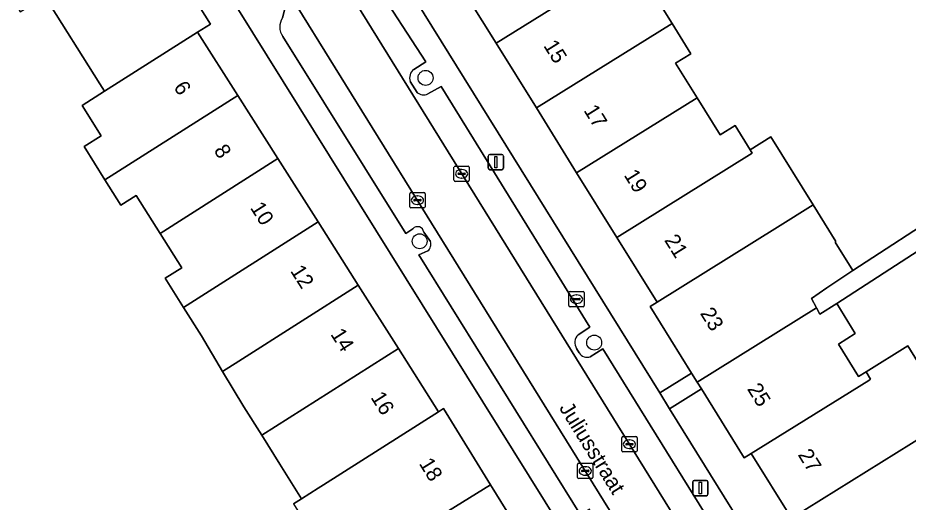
# Model space of a CAD drawing. Extents: x 159279 to 160377, y 384531 to 385888.
# Drawn here: x 159931.3 to 159989.6, y 385098.5 to 385130.2 of the extents above; entities that cross this region are included whole.
import ezdxf

# ---------------------------------------------------------------- set-up
doc = ezdxf.new("R2010")
doc.units = 0
for name, color, linetype in [('IMGEO_Boom', 7, 'Continuous'), ('IMGEO_Brandkraan', 7, 'Continuous'), ('IMGEO_Erf', 7, 'Continuous'), ('IMGEO_Kolk', 7, 'Continuous'), ('IMGEO_Lichtmast', 7, 'Continuous'), ('IMGEO_Openbare_ruimte_label', 7, 'Continuous'), ('IMGEO_Pand', 7, 'Continuous'), ('IMGEO_Pand_nummerreeks', 7, 'Continuous'), ('IMGEO_Parkeervlak_open', 7, 'Continuous'), ('IMGEO_Rijbaan_lokaal_open', 7, 'Continuous'), ('IMGEO_Voetpad_open', 7, 'Continuous')]:
    doc.layers.add(name, color=color, linetype=linetype)

msp = doc.modelspace()

# ---------------------------------------------------------------- linework, layer by layer
at = {"layer": 'IMGEO_Boom'}
for centre in [(159957.963, 385126.305), (159957.579, 385115.609), (159969.008, 385108.977)]:
    msp.add_circle(centre, 0.489, dxfattribs=at)
at = {"layer": 'IMGEO_Brandkraan'}
for p, q in [((159967.429, 385112.321), (159968.281, 385112.321)), ((159967.354, 385111.395), (159967.354, 385112.247)), ((159967.613, 385111.815), (159967.613, 385111.827)), ((159968.051, 385111.778), (159967.653, 385111.778)), ((159967.656, 385111.864), (159968.054, 385111.864)), ((159967.842, 385112.101), (159967.867, 385112.101)), ((159968.097, 385111.827), (159968.097, 385111.815)), ((159968.355, 385112.247), (159968.355, 385111.395)), ((159968.281, 385111.321), (159967.429, 385111.321)), ((159967.865, 385111.541), (159967.84, 385111.541))]:
    msp.add_line(p, q, dxfattribs=at)
for points in [[(159967.429, 385112.321), (159968.281, 385112.321)], [(159967.354, 385111.395), (159967.354, 385112.247)], [(159968.355, 385112.247), (159968.355, 385111.395)], [(159968.281, 385111.321), (159967.429, 385111.321)]]:
    msp.add_lwpolyline(points, dxfattribs=at)
for centre, radius, start, end in [((159967.431, 385112.245), 0.0765, 91.55205, 178.44795), ((159967.431, 385112.245), 0.0765, 91.55205, 178.44795), ((159968.279, 385112.245), 0.0765, 1.55205, 88.44795), ((159968.279, 385112.245), 0.0765, 1.55205, 88.44795), ((159967.653, 385111.824), 0.0403, 85.87752, 175.75265), ((159967.65, 385111.814), 0.0366, 178.93798, 274.71019), ((159968.054, 385111.821), 0.043, 264.86636, 352.45326), ((159968.058, 385111.826), 0.0386, 1.73085, 96.63898), ((159967.431, 385111.397), 0.0765, 181.55205, 268.44795), ((159967.431, 385111.397), 0.0765, 181.55205, 268.44795), ((159968.279, 385111.397), 0.0765, 271.55205, 358.44795), ((159968.279, 385111.397), 0.0765, 271.55205, 358.44795)]:
    msp.add_arc(centre, radius, start, end, dxfattribs=at)
for centre, major_axis, ratio, start_param, end_param in [((159967.841, 385111.821), (-0.387, 0.002), 0.722429, 4.712389, 7.853982), ((159967.866, 385111.821), (-0.39, 0.002), 0.717154, 1.570796, 4.712389)]:
    msp.add_ellipse(centre, major_axis=major_axis, ratio=ratio, start_param=start_param, end_param=end_param, dxfattribs=at)
at = {"layer": 'IMGEO_Erf'}
msp.add_lwpolyline([(159959.95, 385132.814), (159957.315, 385137.051), (159954.679, 385141.29), (159952.043, 385145.529), (159951.295, 385145.064), (159948.607, 385149.385), (159945.839, 385153.836), (159944.063, 385152.733), (159973.297, 385105.679), (159975.384, 385106.978), (159972.668, 385111.342), (159973.126, 385111.627), (159970.493, 385115.861), (159967.857, 385120.099), (159965.222, 385124.337), (159962.586, 385128.575)], close=True, dxfattribs=at)
for points in [[(160000, 385043.691), (159945.596, 385130.93), (159943.285, 385134.642), (159941.543, 385133.56), (159943.878, 385129.828), (159943.031, 385129.298), (159945.661, 385125.16), (159948.292, 385121.018), (159950.923, 385116.877), (159953.555, 385112.736), (159956.186, 385108.596), (159958.817, 385104.455), (159959.137, 385104.659), (159962.226, 385099.669), (159965.316, 385094.677)], [(159949.315, 385098.418), (159949.836, 385098.749), (159948.422, 385101.008), (159947.233, 385102.908), (159946.074, 385104.761), (159944.674, 385107.095), (159943.284, 385109.411), (159942.114, 385111.281), (159940.919, 385113.19), (159941.994, 385113.862), (159940.581, 385116.119), (159939.02, 385118.614), (159938.003, 385117.977), (159936.966, 385119.635), (159935.601, 385121.816), (159936.726, 385122.52), (159935.483, 385124.506), (159936.935, 385125.428), (159936.634, 385125.908), (159933.042, 385131.648)], [(159972.927, 385131.757), (159974.106, 385129.861), (159975.339, 385127.879), (159974.341, 385127.258), (159975.744, 385125.002), (159977.255, 385122.572), (159978.237, 385123.182), (159979.223, 385121.596), (159980.573, 385122.436), (159983.339, 385117.987), (159984.831, 385115.586), (159984.781, 385115.555), (159985.937, 385113.697), (159998.294, 385121.729)], [(159999.081, 385120.726), (159984.892, 385111.529), (159986.109, 385109.572), (159984.998, 385108.881), (159986.321, 385106.754), (159986.81, 385107.058), (159989.543, 385108.757), (159992.475, 385104.04)], [(159981.933, 385097.482), (159979.298, 385101.719), (159978.836, 385101.432), (159976.031, 385105.939), (159973.943, 385104.639), (160000, 385062.7)]]:
    msp.add_lwpolyline(points, dxfattribs=at)
at = {"layer": 'IMGEO_Kolk'}
for p, q in [((159959.827, 385119.6), (159959.827, 385120.452)), ((159959.902, 385120.526), (159960.754, 385120.526)), ((159960.828, 385120.452), (159960.828, 385119.6)), ((159960.086, 385120.02), (159960.086, 385120.032)), ((159960.524, 385119.983), (159960.126, 385119.983)), ((159960.129, 385120.069), (159960.527, 385120.069)), ((159960.315, 385120.306), (159960.34, 385120.306)), ((159960.57, 385120.032), (159960.57, 385120.02)), ((159960.754, 385119.526), (159959.902, 385119.526)), ((159960.338, 385119.746), (159960.313, 385119.746)), ((159956.932, 385117.873), (159956.932, 385118.725)), ((159957.007, 385118.799), (159957.859, 385118.799)), ((159957.933, 385118.725), (159957.933, 385117.873)), ((159957.191, 385118.293), (159957.191, 385118.305)), ((159957.629, 385118.256), (159957.231, 385118.256)), ((159957.234, 385118.342), (159957.632, 385118.342)), ((159957.42, 385118.579), (159957.445, 385118.579)), ((159957.675, 385118.305), (159957.675, 385118.293)), ((159957.859, 385117.799), (159957.007, 385117.799)), ((159957.443, 385118.019), (159957.418, 385118.019)), ((159970.811, 385101.899), (159970.811, 385102.751)), ((159970.886, 385102.825), (159971.738, 385102.825)), ((159971.299, 385102.605), (159971.324, 385102.605)), ((159971.812, 385102.751), (159971.812, 385101.899)), ((159971.738, 385101.825), (159970.886, 385101.825)), ((159971.07, 385102.319), (159971.07, 385102.331)), ((159971.508, 385102.282), (159971.11, 385102.282)), ((159971.113, 385102.368), (159971.511, 385102.368)), ((159971.322, 385102.045), (159971.297, 385102.045)), ((159971.554, 385102.331), (159971.554, 385102.319)), ((159967.921, 385100.149), (159967.921, 385101.001)), ((159967.996, 385101.075), (159968.848, 385101.075)), ((159968.409, 385100.855), (159968.434, 385100.855)), ((159968.922, 385101.001), (159968.922, 385100.149)), ((159968.848, 385100.075), (159967.996, 385100.075)), ((159968.18, 385100.569), (159968.18, 385100.581)), ((159968.618, 385100.532), (159968.22, 385100.532)), ((159968.223, 385100.618), (159968.621, 385100.618)), ((159968.432, 385100.295), (159968.407, 385100.295)), ((159968.664, 385100.581), (159968.664, 385100.569))]:
    msp.add_line(p, q, dxfattribs=at)
for points in [[(159959.827, 385119.6), (159959.827, 385120.452)], [(159959.902, 385120.526), (159960.754, 385120.526)], [(159960.828, 385120.452), (159960.828, 385119.6)], [(159960.754, 385119.526), (159959.902, 385119.526)], [(159956.932, 385117.873), (159956.932, 385118.725)], [(159957.007, 385118.799), (159957.859, 385118.799)], [(159957.933, 385118.725), (159957.933, 385117.873)], [(159957.859, 385117.799), (159957.007, 385117.799)], [(159970.811, 385101.899), (159970.811, 385102.751)], [(159970.886, 385102.825), (159971.738, 385102.825)], [(159971.812, 385102.751), (159971.812, 385101.899)], [(159971.738, 385101.825), (159970.886, 385101.825)], [(159967.921, 385100.149), (159967.921, 385101.001)], [(159967.996, 385101.075), (159968.848, 385101.075)], [(159968.922, 385101.001), (159968.922, 385100.149)], [(159968.848, 385100.075), (159967.996, 385100.075)]]:
    msp.add_lwpolyline(points, dxfattribs=at)
for centre, radius, start, end in [((159959.904, 385120.45), 0.0765, 91.55205, 178.44795), ((159959.904, 385120.45), 0.0765, 91.55205, 178.44795), ((159960.752, 385120.45), 0.0765, 1.55205, 88.44795), ((159960.752, 385120.45), 0.0765, 1.55205, 88.44795), ((159960.126, 385120.029), 0.0403, 85.87752, 175.75265), ((159960.123, 385120.019), 0.0366, 178.93798, 274.71019), ((159960.527, 385120.026), 0.043, 264.86636, 352.45326), ((159960.531, 385120.031), 0.0386, 1.73085, 96.63898), ((159959.904, 385119.602), 0.0765, 181.55205, 268.44795), ((159959.904, 385119.602), 0.0765, 181.55205, 268.44795), ((159960.752, 385119.602), 0.0765, 271.55205, 358.44795), ((159960.752, 385119.602), 0.0765, 271.55205, 358.44795), ((159957.009, 385118.723), 0.0765, 91.55205, 178.44795), ((159957.009, 385118.723), 0.0765, 91.55205, 178.44795), ((159957.857, 385118.723), 0.0765, 1.55205, 88.44795), ((159957.857, 385118.723), 0.0765, 1.55205, 88.44795), ((159957.231, 385118.302), 0.0403, 85.87752, 175.75265), ((159957.228, 385118.292), 0.0366, 178.93798, 274.71019), ((159957.632, 385118.299), 0.043, 264.86636, 352.45326), ((159957.636, 385118.304), 0.0386, 1.73085, 96.63898), ((159957.009, 385117.875), 0.0765, 181.55205, 268.44795), ((159957.009, 385117.875), 0.0765, 181.55205, 268.44795), ((159957.857, 385117.875), 0.0765, 271.55205, 358.44795), ((159957.857, 385117.875), 0.0765, 271.55205, 358.44795), ((159970.888, 385102.749), 0.0765, 91.55205, 178.44795), ((159970.888, 385102.749), 0.0765, 91.55205, 178.44795), ((159971.736, 385102.749), 0.0765, 1.55205, 88.44795), ((159971.736, 385102.749), 0.0765, 1.55205, 88.44795), ((159970.888, 385101.901), 0.0765, 181.55205, 268.44795), ((159970.888, 385101.901), 0.0765, 181.55205, 268.44795), ((159971.11, 385102.328), 0.0403, 85.87752, 175.75265), ((159971.107, 385102.318), 0.0366, 178.93798, 274.71019), ((159971.511, 385102.325), 0.043, 264.86636, 352.45326), ((159971.515, 385102.33), 0.0386, 1.73085, 96.63898), ((159971.736, 385101.901), 0.0765, 271.55205, 358.44795), ((159971.736, 385101.901), 0.0765, 271.55205, 358.44795), ((159967.998, 385100.999), 0.0765, 91.55205, 178.44795), ((159967.998, 385100.999), 0.0765, 91.55205, 178.44795), ((159968.846, 385100.999), 0.0765, 1.55205, 88.44795), ((159968.846, 385100.999), 0.0765, 1.55205, 88.44795), ((159967.998, 385100.151), 0.0765, 181.55205, 268.44795), ((159967.998, 385100.151), 0.0765, 181.55205, 268.44795), ((159968.22, 385100.578), 0.0403, 85.87752, 175.75265), ((159968.217, 385100.568), 0.0366, 178.93798, 274.71019), ((159968.621, 385100.575), 0.043, 264.86636, 352.45326), ((159968.625, 385100.58), 0.0386, 1.73085, 96.63898), ((159968.846, 385100.151), 0.0765, 271.55205, 358.44795), ((159968.846, 385100.151), 0.0765, 271.55205, 358.44795)]:
    msp.add_arc(centre, radius, start, end, dxfattribs=at)
for centre, major_axis, ratio, start_param, end_param in [((159960.314, 385120.026), (-0.387, 0.002), 0.722429, 4.712389, 7.853982), ((159960.339, 385120.026), (-0.39, 0.002), 0.717154, 1.570796, 4.712389), ((159957.419, 385118.299), (-0.387, 0.002), 0.722429, 4.712389, 7.853982), ((159957.444, 385118.299), (-0.39, 0.002), 0.717154, 1.570796, 4.712389), ((159971.298, 385102.325), (-0.387, 0.002), 0.722429, 4.712389, 7.853982), ((159971.323, 385102.325), (-0.39, 0.002), 0.717154, 1.570796, 4.712389), ((159968.408, 385100.575), (-0.387, 0.002), 0.722429, 4.712389, 7.853982), ((159968.433, 385100.575), (-0.39, 0.002), 0.717154, 1.570796, 4.712389)]:
    msp.add_ellipse(centre, major_axis=major_axis, ratio=ratio, start_param=start_param, end_param=end_param, dxfattribs=at)
at = {"layer": 'IMGEO_Lichtmast'}
for p, q in [((159962.073, 385120.39), (159962.073, 385121.19)), ((159962.073, 385121.19), (159962.073, 385120.39)), ((159962.173, 385121.29), (159962.963, 385121.29)), ((159962.963, 385121.29), (159962.173, 385121.29)), ((159963.063, 385121.19), (159963.063, 385120.39)), ((159963.063, 385120.39), (159963.063, 385121.19)), ((159962.963, 385120.29), (159962.173, 385120.29)), ((159962.173, 385120.29), (159962.963, 385120.29)), ((159975.462, 385099.056), (159975.462, 385099.856)), ((159975.462, 385099.856), (159975.462, 385099.056)), ((159975.562, 385099.956), (159976.352, 385099.956)), ((159976.352, 385099.956), (159975.562, 385099.956)), ((159976.452, 385099.856), (159976.452, 385099.056)), ((159976.452, 385099.056), (159976.452, 385099.856)), ((159976.352, 385098.956), (159975.562, 385098.956)), ((159975.562, 385098.956), (159976.352, 385098.956))]:
    msp.add_line(p, q, dxfattribs=at)
for points in [[(159962.493, 385121.165), (159962.643, 385121.165), (159962.643, 385120.415), (159962.493, 385120.415), (159962.493, 385121.165)], [(159975.882, 385099.831), (159976.032, 385099.831), (159976.032, 385099.081), (159975.882, 385099.081), (159975.882, 385099.831)]]:
    msp.add_lwpolyline(points, dxfattribs=at)
for centre, start, end in [((159962.173, 385121.19), 90, 180), ((159962.173, 385121.19), 90, 180), ((159962.963, 385121.19), 0, 90), ((159962.963, 385121.19), 360, 90), ((159962.173, 385120.39), 180, 270), ((159962.173, 385120.39), 180, 270), ((159962.963, 385120.39), 270, 0), ((159962.963, 385120.39), 270, 0), ((159975.562, 385099.856), 90, 180), ((159975.562, 385099.856), 90, 180), ((159976.352, 385099.856), 0, 90), ((159976.352, 385099.856), 360, 90), ((159975.562, 385099.056), 180, 270), ((159975.562, 385099.056), 180, 270), ((159976.352, 385099.056), 270, 0), ((159976.352, 385099.056), 270, 0)]:
    msp.add_arc(centre, 0.1, start, end, dxfattribs=at)
at = {"layer": 'IMGEO_Pand'}
for points in [[(159941.543, 385133.56), (159943.285, 385134.642), (159938.851, 385141.777), (159938.13, 385141.329), (159935.382, 385137.152), (159931.26, 385130.887), (159931.42, 385130.633), (159933.042, 385131.648), (159936.634, 385125.908), (159936.935, 385125.428), (159943.031, 385129.298), (159943.878, 385129.828)], [(159970.474, 385133.48), (159968.991, 385135.865), (159970.01, 385136.499), (159968.858, 385138.352), (159959.95, 385132.814), (159962.586, 385128.575)], [(159962.586, 385128.575), (159965.222, 385124.337), (159974.106, 385129.861), (159972.927, 385131.757), (159971.93, 385131.138), (159970.474, 385133.48)], [(159975.744, 385125.002), (159974.341, 385127.258), (159975.339, 385127.879), (159974.106, 385129.861), (159965.222, 385124.337), (159967.857, 385120.099)], [(159945.661, 385125.16), (159943.031, 385129.298), (159936.935, 385125.428), (159935.483, 385124.506), (159936.726, 385122.52), (159935.601, 385121.816), (159936.966, 385119.635)], [(159948.292, 385121.018), (159945.661, 385125.16), (159936.966, 385119.635), (159938.003, 385117.977), (159939.02, 385118.614), (159940.581, 385116.119)], [(159979.361, 385121.374), (159979.223, 385121.596), (159978.237, 385123.182), (159977.255, 385122.572), (159975.744, 385125.002), (159967.857, 385120.099), (159970.493, 385115.861)], [(159983.339, 385117.987), (159980.573, 385122.436), (159979.223, 385121.596), (159979.361, 385121.374), (159970.493, 385115.861), (159973.126, 385111.627), (159981.01, 385116.537)], [(159940.581, 385116.119), (159941.994, 385113.862), (159940.919, 385113.19), (159942.114, 385111.281), (159950.923, 385116.877), (159948.292, 385121.018)], [(159984.246, 385112.555), (159985.937, 385113.697), (159984.781, 385115.555), (159984.831, 385115.586), (159983.339, 385117.987), (159981.01, 385116.537), (159973.126, 385111.627), (159972.668, 385111.342), (159975.384, 385106.978), (159975.753, 385106.386), (159983.575, 385111.251), (159983.236, 385111.873)], [(159953.555, 385112.736), (159950.923, 385116.877), (159942.114, 385111.281), (159943.284, 385109.411), (159944.674, 385107.095), (159945.726, 385107.763)], [(159956.186, 385108.596), (159953.555, 385112.736), (159945.726, 385107.763), (159944.674, 385107.095), (159946.074, 385104.761), (159947.233, 385102.908)], [(159986.995, 385106.505), (159987.109, 385106.577), (159986.81, 385107.058), (159986.321, 385106.754), (159984.998, 385108.881), (159986.109, 385109.572), (159984.892, 385111.529), (159983.795, 385110.847), (159983.575, 385111.251), (159975.753, 385106.386), (159976.031, 385105.939), (159978.836, 385101.432), (159979.298, 385101.719)], [(159958.817, 385104.455), (159956.186, 385108.596), (159947.233, 385102.908), (159948.422, 385101.008), (159949.836, 385098.749), (159950.925, 385099.44), (159951.286, 385099.67)], [(159990.78, 385102.985), (159992.475, 385104.04), (159989.543, 385108.757), (159986.81, 385107.058), (159987.109, 385106.577), (159986.995, 385106.505), (159979.298, 385101.719), (159981.933, 385097.482)], [(159959.137, 385104.659), (159958.817, 385104.455), (159951.286, 385099.67), (159950.925, 385099.44), (159949.836, 385098.749), (159949.315, 385098.418), (159952.094, 385093.98), (159953.127, 385094.627), (159954.154, 385095.27), (159954.423, 385094.84), (159962.226, 385099.669)], [(159990.78, 385102.985), (159981.933, 385097.482), (159984.565, 385093.25), (159992.39, 385098.144), (159990.79, 385100.717), (159991.8, 385101.345)], [(159957.458, 385089.8), (159964.945, 385094.445), (159965.316, 385094.677), (159962.226, 385099.669), (159954.423, 385094.84), (159954.866, 385094.133), (159953.815, 385093.475), (159950.454, 385091.361), (159953.127, 385087.086), (159957.098, 385089.568)]]:
    msp.add_lwpolyline(points, close=True, dxfattribs=at)
at = {"layer": 'IMGEO_Parkeervlak_open'}
for points in [[(159951.784, 385133.848), (159952.114, 385133.314), (159988.714, 385074.276), (159989.149, 385073.574)], [(159986.352, 385071.669), (159985.841, 385072.492), (159949.231, 385131.531), (159948.653, 385132.462)], [(159957.205, 385126.863), (159957.992, 385127.36), (159954.591, 385132.574)], [(159948.753, 385130.833), (159948.59, 385130.236)], [(159948.617, 385129.017), (159956.681, 385116.128), (159957.138, 385116.434)], [(159957.412, 385125.352), (159956.966, 385126.075)], [(159967.948, 385109.492), (159968.721, 385109.992), (159958.985, 385125.736), (159958.123, 385125.252)], [(159957.849, 385116.207), (159958.282, 385115.598)], [(159958.106, 385114.975), (159957.522, 385114.72), (159968.121, 385097.696), (159968.717, 385098.078)], [(159968.023, 385108.309), (159967.857, 385108.583)], [(159969.569, 385108.561), (159968.75, 385108.052)], [(159989.166, 385076.972), (159969.569, 385108.561)]]:
    msp.add_lwpolyline(points, dxfattribs=at)
for centre, radius, start, end in [((159949.5, 385129.646), 1.085, 147.06867, 215.46904), ((159957.586, 385126.317), 0.666, 124.93938, 201.31557), ((159957.85, 385125.891), 0.695, 230.88847, 293.0996), ((159957.44, 385116.153), 0.412, 7.48429, 137.1024), ((159957.775, 385115.405), 0.543, 307.5961, 20.8535), ((159968.451, 385108.983), 0.716, 134.63797, 213.92837), ((159968.548, 385108.637), 0.619, 211.99608, 289.06614)]:
    msp.add_arc(centre, radius, start, end, dxfattribs=at)
at = {"layer": 'IMGEO_Rijbaan_lokaal_open'}
msp.add_lwpolyline([(159985.841, 385072.492), (159988.714, 385074.276), (159952.114, 385133.314), (159949.231, 385131.531)], close=True, dxfattribs=at)
at = {"layer": 'IMGEO_Voetpad_open'}
for points in [[(159992.835, 385070.959), (160000, 385059.707), (160001.252, 385057.687), (160002.598, 385058.52), (160000, 385062.7), (159973.943, 385104.639), (159973.297, 385105.679), (159944.063, 385152.733), (159942.855, 385154.677), (159940.77, 385157.854), (159940.44, 385158.66), (159938.837, 385159.583), (159929.433, 385166.064)], [(159923.113, 385158.232), (159923.84, 385157.774), (159932.885, 385151.513), (159935.68, 385146.963), (159938.207, 385142.813), (159938.747, 385141.945), (159938.851, 385141.777), (159943.285, 385134.642), (159945.596, 385130.93), (160000, 385043.691), (160012.455, 385023.657), (160013.107, 385022.609), (160027.163, 385000), (160036.87, 384984.386), (160039.627, 384979.943), (160043.41, 384973.848), (160043.704, 384973.374), (160044.203, 384973.33), (160044.02, 384972.864), (160044.68, 384971.801), (160047.481, 384973.51), (160045.525, 384976.659), (160041.541, 384982.866), (160041.435, 384983.037)], [(159954.591, 385132.574), (159957.992, 385127.36), (159957.205, 385126.863)], [(159948.59, 385130.236), (159948.753, 385130.833)], [(159957.138, 385116.434), (159956.681, 385116.128), (159948.617, 385129.017)], [(159956.966, 385126.075), (159957.412, 385125.352)], [(159958.123, 385125.252), (159958.985, 385125.736), (159968.721, 385109.992), (159967.948, 385109.492)], [(159998.294, 385121.729), (159985.937, 385113.697), (159984.246, 385112.555), (159983.236, 385111.873), (159983.575, 385111.251), (159983.795, 385110.847), (159984.892, 385111.529), (159999.081, 385120.726)], [(159958.282, 385115.598), (159957.849, 385116.207)], [(159968.717, 385098.078), (159968.121, 385097.696), (159957.522, 385114.72), (159958.106, 385114.975)], [(159967.857, 385108.583), (159968.023, 385108.309)], [(159968.75, 385108.052), (159969.569, 385108.561), (159989.166, 385076.972)]]:
    msp.add_lwpolyline(points, dxfattribs=at)
msp.add_lwpolyline([(159976.031, 385105.939), (159975.753, 385106.386), (159975.384, 385106.978), (159973.297, 385105.679), (159973.943, 385104.639)], close=True, dxfattribs=at)
for centre, radius, start, end in [((159949.5, 385129.646), 1.085, 147.06867, 215.46904), ((159957.586, 385126.317), 0.666, 124.93938, 201.31557), ((159957.85, 385125.891), 0.695, 230.88847, 293.0996), ((159957.44, 385116.153), 0.412, 7.48429, 137.1024), ((159957.775, 385115.405), 0.543, 307.5961, 20.8535), ((159968.451, 385108.983), 0.716, 134.63797, 213.92837), ((159968.548, 385108.637), 0.619, 211.99608, 289.06614)]:
    msp.add_arc(centre, radius, start, end, dxfattribs=at)

# ---------------------------------------------------------------- texts
at = {"layer": 'IMGEO_Openbare_ruimte_label'}
msp.add_text('Juliusstraat', height=1, rotation=301.79891, dxfattribs=at).set_placement((159966.68, 385104.702))
at = {"layer": 'IMGEO_Pand_nummerreeks'}
for s, rotation, p in [('15', 301.87668, (159965.654, 385128.415)), ('6', 302.43493, (159941.43, 385125.7)), ('17', 301.87668, (159968.289, 385124.177)), ('8', 302.43312, (159944.064, 385121.558)), ('19', 301.87916, (159970.924, 385119.939)), ('10', 302.43312, (159946.448, 385117.805)), ('21', 301.87916, (159973.571, 385115.682)), ('12', 302.43493, (159949.075, 385113.67)), ('23', 301.89635, (159975.912, 385110.897)), ('14', 302.43493, (159951.708, 385109.527)), ('25', 301.89635, (159978.996, 385105.942)), ('16', 302.43493, (159954.339, 385105.387)), ('27', 301.87916, (159982.317, 385101.635)), ('18', 301.75884, (159957.507, 385101.06))]:
    msp.add_text(s, height=1, rotation=rotation, dxfattribs=at).set_placement(p)

doc.saveas('drawing.dxf')
